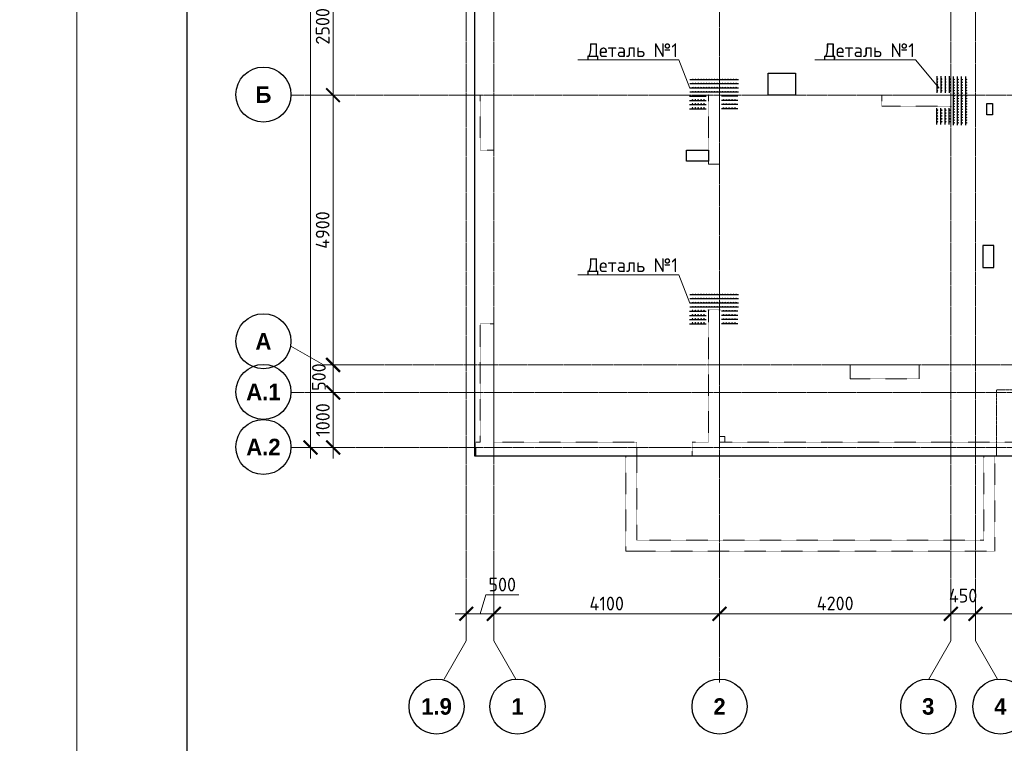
# Model space of a CAD drawing. Header units: millimetres. Extents: x 448962 to 1592680, y -326645 to -197113.
# Tile 378 of 398: x 893927 to 911811, y -277443 to -264300. Entities that reach past the tile are written whole.
import ezdxf
from ezdxf import colors
from ezdxf.entities.mleader import LeaderData, LeaderLine
from ezdxf.math import Vec2, Vec3

# ---------------------------------------------------------------- set-up
doc = ezdxf.new("R2010")
doc.units = ezdxf.units.MM
for name, pattern in [('01 Штриховая _4 мм_', [6, 3.5, -2.5]), ('______5', [1100, 800, -100, 100, -100]), ('HIDDEN2', [4.7625, 3.175, -1.5875]), ('осевая', [50.8, 31.75, -6.35, 6.35, -6.35])]:
    doc.linetypes.add(name, pattern=pattern)
for name, color, linetype, lineweight in [('ВК__отв в полу 1-2 эт', 6, 'Continuous', 25), ('Оси', 40, '______5', 18), ('осн.сетка', 4, 'Continuous', 60), ('Перекрытие ж_бетон', 1, 'Continuous', 30), ('подоснова', 151, 'Continuous', 5), ('размер', 1, 'Continuous', 25), ('РАЗМЕРЫ', 1, 'Continuous', 9), ('СТЕНЫ', 3, 'Continuous', 30), ('ТОНКИЕ', 7, 'Continuous', 9)]:
    doc.layers.add(name, color=color, linetype=linetype, lineweight=lineweight)
doc.layers.add('ТОЛСТЫЕ_ОСНОВНЫЕ', color=6, linetype='Continuous')
doc.styles.add('Century Gothic', font='GOTHIC.TTF')
doc.styles.add('GOST-2.304_Type-B', font='GOST_Common.ttf')
doc.styles.add('ГОСТ', font='GOST_Common.ttf')
doc.dimstyles.new('СПДС', dxfattribs={"dimscale": 100, "dimtxt": 2.5, "dimasz": 2.5, "dimexe": 1.25, "dimexo": 0, "dimtad": 1, "dimdec": 0, "dimtxsty": 'GOST-2.304_Type-B', "dimblk": 'ARCHTICK', "dimcen": 2.5, "dimdle": 2, "dimadec": 0, "dimazin": 2, "dimtfac": 0.75, "dimtdec": 0, "dimtmove": 1, "dimatfit": 3, "dimfxl": 1, "dimtolj": 1, "dimarcsym": 1})

# ---------------------------------------------------------------- blocks, each defined once
blk = doc.blocks.new('*U17')
at = {"layer": 'ТОЛСТЫЕ_ОСНОВНЫЕ', "color": 6}
blk.add_lwpolyline([(20, 5), (886, 5), (886, 415), (20, 415)], close=True, dxfattribs=at)
at = {"layer": 'ТОНКИЕ'}
blk.add_lwpolyline([(0, 0), (891, 0), (891, 420), (0, 420)], close=True, dxfattribs=at)
blk = doc.blocks.new('NSY101')
at = {"color": 0, "linetype": 'ByBlock', "lineweight": -2}
blk.add_circle((0, 0), 50, dxfattribs=at)
blk = doc.blocks.new('_ArchTick')
at = {"color": 0, "linetype": 'ByBlock', "const_width": 0.15}
blk.add_lwpolyline([(-0.5, -0.5), (0.5, 0.5)], dxfattribs=at)
blk = doc.blocks.new('*D254')
at = {"layer": 'DEFPOINTS', "color": 0, "transparency": 16777216}
for p in [(523242, -230037), (522742, -230289), (523242, -230369)]:
    blk.add_point(p, dxfattribs=at)
at = {"layer": 'РАЗМЕРЫ', "color": 0, "lineweight": -2, "transparency": 16777216}
for p, q in [((522992, -230037), (523095, -229694)), ((523095, -229694), (523695, -229694)), ((522742, -230289), (522742, -229912)), ((523242, -230369), (523242, -229912)), ((522542, -230037), (523442, -230037))]:
    blk.add_line(p, q, dxfattribs=at)
at = {"layer": 'РАЗМЕРЫ', "color": 0, "lineweight": -2, "transparency": 16777216, "xscale": 250, "yscale": 250, "zscale": 250, "rotation": 180}
blk.add_blockref('_ArchTick', (522742, -230037), dxfattribs=at)
at = {"layer": 'РАЗМЕРЫ', "color": 0, "lineweight": -2, "transparency": 16777216, "xscale": 250, "yscale": 250, "zscale": 250}
blk.add_blockref('_ArchTick', (523242, -230037), dxfattribs=at)
at = {"layer": 'РАЗМЕРЫ', "color": 0, "transparency": 16777216, "insert": (523395, -229506), "char_height": 250, "attachment_point": 5, "style": 'GOST-2.304_Type-B'}
blk.add_mtext('\\A1;500', dxfattribs=at)
blk = doc.blocks.new('*D255')
at = {"layer": 'DEFPOINTS', "color": 0, "transparency": 16777216}
for p in [(527342, -230038), (523242, -230369), (527342, -230380)]:
    blk.add_point(p, dxfattribs=at)
at = {"layer": 'РАЗМЕРЫ', "color": 0, "lineweight": -2, "transparency": 16777216}
for p, q in [((523242, -230369), (523242, -229913)), ((527342, -230380), (527342, -229913)), ((523042, -230038), (527542, -230038))]:
    blk.add_line(p, q, dxfattribs=at)
at = {"layer": 'РАЗМЕРЫ', "color": 0, "lineweight": -2, "transparency": 16777216, "xscale": 250, "yscale": 250, "zscale": 250, "rotation": 180}
blk.add_blockref('_ArchTick', (523242, -230038), dxfattribs=at)
at = {"layer": 'РАЗМЕРЫ', "color": 0, "lineweight": -2, "transparency": 16777216, "xscale": 250, "yscale": 250, "zscale": 250}
blk.add_blockref('_ArchTick', (527342, -230038), dxfattribs=at)
at = {"layer": 'РАЗМЕРЫ', "color": 0, "transparency": 16777216, "insert": (525292, -229851), "char_height": 250, "attachment_point": 5, "style": 'GOST-2.304_Type-B'}
blk.add_mtext('\\A1;4100', dxfattribs=at)
blk = doc.blocks.new('*D256')
at = {"layer": 'DEFPOINTS', "color": 0, "transparency": 16777216}
for p in [(531542, -230036), (531542, -230130), (527342, -230380)]:
    blk.add_point(p, dxfattribs=at)
at = {"layer": 'РАЗМЕРЫ', "color": 0, "lineweight": -2, "transparency": 16777216}
for p, q in [((527342, -230380), (527342, -229911)), ((531542, -230130), (531542, -229911)), ((527142, -230036), (531742, -230036))]:
    blk.add_line(p, q, dxfattribs=at)
at = {"layer": 'РАЗМЕРЫ', "color": 0, "lineweight": -2, "transparency": 16777216, "xscale": 250, "yscale": 250, "zscale": 250, "rotation": 180}
blk.add_blockref('_ArchTick', (527342, -230036), dxfattribs=at)
at = {"layer": 'РАЗМЕРЫ', "color": 0, "lineweight": -2, "transparency": 16777216, "xscale": 250, "yscale": 250, "zscale": 250}
blk.add_blockref('_ArchTick', (531542, -230036), dxfattribs=at)
at = {"layer": 'РАЗМЕРЫ', "color": 0, "transparency": 16777216, "insert": (529442, -229848), "char_height": 250, "attachment_point": 5, "style": 'GOST-2.304_Type-B'}
blk.add_mtext('\\A1;4200', dxfattribs=at)
blk = doc.blocks.new('*D1007')
at = {"layer": 'DEFPOINTS', "color": 0, "transparency": 16777216}
for p in [(531542, -230134), (531992, -230040), (531992, -230040)]:
    blk.add_point(p, dxfattribs=at)
at = {"layer": 'РАЗМЕРЫ', "color": 0, "lineweight": -2, "transparency": 16777216}
for p, q in [((531542, -230134), (531542, -229915)), ((531342, -230040), (532192, -230040)), ((531992, -230040), (531992, -230165))]:
    blk.add_line(p, q, dxfattribs=at)
at = {"layer": 'РАЗМЕРЫ', "color": 0, "lineweight": -2, "transparency": 16777216, "xscale": 250, "yscale": 250, "zscale": 250, "rotation": 180}
blk.add_blockref('_ArchTick', (531542, -230040), dxfattribs=at)
at = {"layer": 'РАЗМЕРЫ', "color": 0, "lineweight": -2, "transparency": 16777216, "xscale": 250, "yscale": 250, "zscale": 250}
blk.add_blockref('_ArchTick', (531992, -230040), dxfattribs=at)
at = {"layer": 'РАЗМЕРЫ', "color": 0, "transparency": 16777216, "insert": (531765, -229707), "char_height": 250, "attachment_point": 5, "style": 'GOST-2.304_Type-B'}
blk.add_mtext('\\A1;450', dxfattribs=at)
blk = doc.blocks.new('*D257')
at = {"layer": 'DEFPOINTS', "color": 0, "transparency": 16777216}
for p in [(531992, -230035), (536592, -230035), (536592, -230159)]:
    blk.add_point(p, dxfattribs=at)
at = {"layer": 'РАЗМЕРЫ', "color": 0, "lineweight": -2, "transparency": 16777216}
for p, q in [((536592, -230159), (536592, -229910)), ((531792, -230035), (536792, -230035)), ((531992, -230035), (531992, -230160))]:
    blk.add_line(p, q, dxfattribs=at)
at = {"layer": 'РАЗМЕРЫ', "color": 0, "lineweight": -2, "transparency": 16777216, "xscale": 250, "yscale": 250, "zscale": 250, "rotation": 180}
blk.add_blockref('_ArchTick', (531992, -230035), dxfattribs=at)
at = {"layer": 'РАЗМЕРЫ', "color": 0, "lineweight": -2, "transparency": 16777216, "xscale": 250, "yscale": 250, "zscale": 250}
blk.add_blockref('_ArchTick', (536592, -230035), dxfattribs=at)
at = {"layer": 'РАЗМЕРЫ', "color": 0, "transparency": 16777216, "insert": (534292, -229848), "char_height": 250, "attachment_point": 5, "style": 'GOST-2.304_Type-B'}
blk.add_mtext('\\A1;4600', dxfattribs=at)
blk = doc.blocks.new('*D1014')
at = {"layer": 'DEFPOINTS', "color": 0, "transparency": 16777216}
for p in [(519913, -205117), (520362, -205117), (520124, -227017)]:
    blk.add_point(p, dxfattribs=at)
at = {"layer": 'РАЗМЕРЫ', "color": 0, "lineweight": -2, "transparency": 16777216}
for p, q in [((519913, -227217), (519913, -204917)), ((520362, -205117), (519788, -205117)), ((520124, -227017), (519788, -227017))]:
    blk.add_line(p, q, dxfattribs=at)
at = {"layer": 'РАЗМЕРЫ', "color": 0, "lineweight": -2, "transparency": 16777216, "xscale": 250, "yscale": 250, "zscale": 250}
for p, rotation in [((519913, -205117), 90), ((519913, -227017), 270)]:
    blk.add_blockref('_ArchTick', p, dxfattribs=dict(at, rotation=rotation))
at = {"layer": 'РАЗМЕРЫ', "color": 0, "transparency": 16777216, "insert": (519726, -216067), "char_height": 250, "attachment_point": 5, "rotation": 90, "style": 'GOST-2.304_Type-B'}
blk.add_mtext('\\A1;21900', dxfattribs=at)
blk = doc.blocks.new('*D1013')
at = {"layer": 'DEFPOINTS', "color": 0, "transparency": 16777216}
for p in [(520289, -226017), (520323, -226017), (520345, -227017)]:
    blk.add_point(p, dxfattribs=at)
at = {"layer": 'РАЗМЕРЫ', "color": 0, "lineweight": -2, "transparency": 16777216}
for p, q in [((520323, -227217), (520323, -225817)), ((520289, -226017), (520448, -226017)), ((520345, -227017), (520198, -227017))]:
    blk.add_line(p, q, dxfattribs=at)
at = {"layer": 'РАЗМЕРЫ', "color": 0, "lineweight": -2, "transparency": 16777216, "xscale": 250, "yscale": 250, "zscale": 250}
for p, rotation in [((520323, -226017), 90), ((520323, -227017), 270)]:
    blk.add_blockref('_ArchTick', p, dxfattribs=dict(at, rotation=rotation))
at = {"layer": 'РАЗМЕРЫ', "color": 0, "transparency": 16777216, "insert": (520136, -226517), "char_height": 250, "attachment_point": 5, "rotation": 90, "style": 'GOST-2.304_Type-B'}
blk.add_mtext('\\A1;1000', dxfattribs=at)
blk = doc.blocks.new('*D1024')
at = {"layer": 'DEFPOINTS', "color": 0, "transparency": 16777216}
for p in [(520326, -225517), (520666, -225517), (520289, -226017)]:
    blk.add_point(p, dxfattribs=at)
at = {"layer": 'РАЗМЕРЫ', "color": 0, "lineweight": -2, "transparency": 16777216}
for p, q in [((520326, -226217), (520326, -225317)), ((520666, -225517), (520201, -225517)), ((520289, -226017), (520451, -226017))]:
    blk.add_line(p, q, dxfattribs=at)
at = {"layer": 'РАЗМЕРЫ', "color": 0, "lineweight": -2, "transparency": 16777216, "xscale": 250, "yscale": 250, "zscale": 250}
for p, rotation in [((520326, -225517), 90), ((520326, -226017), 270)]:
    blk.add_blockref('_ArchTick', p, dxfattribs=dict(at, rotation=rotation))
at = {"layer": 'РАЗМЕРЫ', "color": 0, "transparency": 16777216, "insert": (520065, -225738), "char_height": 250, "attachment_point": 5, "rotation": 90, "style": 'GOST-2.304_Type-B'}
blk.add_mtext('\\A1;500', dxfattribs=at)
blk = doc.blocks.new('*D258')
at = {"layer": 'DEFPOINTS', "color": 0, "transparency": 16777216}
for p in [(520321, -220617), (520387, -220617), (520666, -225517)]:
    blk.add_point(p, dxfattribs=at)
at = {"layer": 'РАЗМЕРЫ', "color": 0, "lineweight": -2, "transparency": 16777216}
for p, q in [((520321, -225717), (520321, -220417)), ((520387, -220617), (520196, -220617)), ((520666, -225517), (520196, -225517))]:
    blk.add_line(p, q, dxfattribs=at)
at = {"layer": 'РАЗМЕРЫ', "color": 0, "lineweight": -2, "transparency": 16777216, "xscale": 250, "yscale": 250, "zscale": 250}
for p, rotation in [((520321, -220617), 90), ((520321, -225517), 270)]:
    blk.add_blockref('_ArchTick', p, dxfattribs=dict(at, rotation=rotation))
at = {"layer": 'РАЗМЕРЫ', "color": 0, "transparency": 16777216, "insert": (520133, -223067), "char_height": 250, "attachment_point": 5, "rotation": 90, "style": 'GOST-2.304_Type-B'}
blk.add_mtext('\\A1;4900', dxfattribs=at)
blk = doc.blocks.new('*D1009')
at = {"layer": 'DEFPOINTS', "color": 0, "transparency": 16777216}
for p in [(520321, -218117), (520387, -218117), (520387, -220617)]:
    blk.add_point(p, dxfattribs=at)
at = {"layer": 'РАЗМЕРЫ', "color": 0, "lineweight": -2, "transparency": 16777216}
for p, q in [((520321, -220817), (520321, -217917)), ((520387, -218117), (520196, -218117)), ((520387, -220617), (520196, -220617))]:
    blk.add_line(p, q, dxfattribs=at)
at = {"layer": 'РАЗМЕРЫ', "color": 0, "lineweight": -2, "transparency": 16777216, "xscale": 250, "yscale": 250, "zscale": 250}
for p, rotation in [((520321, -218117), 90), ((520321, -220617), 270)]:
    blk.add_blockref('_ArchTick', p, dxfattribs=dict(at, rotation=rotation))
at = {"layer": 'РАЗМЕРЫ', "color": 0, "transparency": 16777216, "insert": (520133, -219367), "char_height": 250, "attachment_point": 5, "rotation": 90, "style": 'GOST-2.304_Type-B'}
blk.add_mtext('\\A1;2500', dxfattribs=at)
blk = doc.blocks.new('стены  тп')
at = {"layer": 'СТЕНЫ', "color": 251, "linetype": '01 Штриховая _4 мм_', "lineweight": 0, "true_color": 0x636466}
for p, q in [((542712, -332126, 3100), (542462, -332126, 3100)), ((542462, -332126, 3100), (542462, -333126, 3100)), ((542712, -333126, 3100), (542712, -332126, 3100)), ((546692, -332126, 3100), (546612, -332126, 3100)), ((546612, -332126, 3100), (546612, -333376, 3100)), ((546812, -332126, 3100), (546692, -332126, 3100)), ((546812, -333376, 3100), (546812, -332126, 3100)), ((551012, -332126, 3100), (549762, -332126, 3100)), ((549762, -332126, 3100), (549762, -332326, 3100)), ((551012, -332326, 3100), (551012, -332126, 3100)), ((549762, -332326, 3100), (551012, -332326, 3100)), ((542462, -333126, 3100), (542712, -333126, 3100)), ((546612, -333376, 3100), (546692, -333376, 3100)), ((546692, -333376, 3100), (546812, -333376, 3100)), ((546692, -336026, 3100), (546612, -336026, 3100)), ((546612, -336026, 3100), (546612, -338426, 3100)), ((546812, -336026, 3100), (546692, -336026, 3100)), ((546812, -338426, 3100), (546812, -336026, 3100)), ((542592, -336276, 3100), (542462, -336276, 3100)), ((542462, -336276, 3100), (542462, -338426, 3100)), ((542712, -336276, 3100), (542592, -336276, 3100)), ((542712, -338426, 3100), (542712, -336276, 3100)), ((550437, -337026, 3100), (549187, -337026, 3100)), ((549187, -337026, 3100), (549187, -337276, 3100)), ((550437, -337276, 3100), (550437, -337026, 3100)), ((549187, -337276, 3100), (550437, -337276, 3100)), ((542462, -338426, 3100), (542387, -338426, 3100)), ((542387, -338426, 3100), (542387, -338676, 3100)), ((545312, -338426, 3100), (542712, -338426, 3100)), ((545312, -338426, 3100), (545312, -338676, 3100)), ((546312, -338676, 3100), (546312, -338426, 3100)), ((546612, -338426, 3100), (546312, -338426, 3100)), ((554712, -338426, 3100), (546812, -338426, 3100)), ((542387, -338676, 3100), (545112, -338676, 3100)), ((545112, -338676, 3100), (545112, -340406, 3100)), ((545312, -338676, 3100), (545112, -338676, 3100)), ((545112, -338676, 3100), (545312, -338676, 3100)), ((545312, -340206, 3100), (545312, -338676, 3100)), ((546312, -338676, 3100), (552112, -338676, 3100)), ((551612, -338676, 3100), (551612, -340206, 3100)), ((551812, -340406, 3100), (551812, -338676, 3100)), ((551612, -340206, 3100), (545312, -340206, 3100)), ((545112, -340406, 3100), (545312, -340406, 3100)), ((545312, -340406, 3100), (551812, -340406, 3100))]:
    blk.add_line(p, q, dxfattribs=at)
blk = doc.blocks.new('кр1')
at = {"layer": 'осн.сетка', "color": 3, "lineweight": 25, "ltscale": 100}
blk.add_lwpolyline([(706362, 64836), (707628, 64836)], dxfattribs=at)
at = {"layer": 'размер', "lineweight": 25, "ltscale": 2}
for centre in [(706424, 64825), (706494, 64825), (706564, 64825), (706634, 64825), (706704, 64825), (706774, 64825), (706844, 64825), (706914, 64825), (706984, 64825), (707054, 64825), (707124, 64825), (707194, 64825), (707264, 64825), (707334, 64825), (707404, 64825), (707474, 64825), (707544, 64825)]:
    blk.add_circle(centre, 9, dxfattribs=at)
blk = doc.blocks.new('КР3')
at = {"layer": 'осн.сетка', "color": 3, "lineweight": 25, "ltscale": 100}
blk.add_lwpolyline([(201777, 10163), (202177, 10163)], dxfattribs=at)
at = {"layer": 'размер', "lineweight": 25, "ltscale": 2}
for centre in [(201847, 10152), (201917, 10152), (201987, 10152), (202057, 10152), (202127, 10152)]:
    blk.add_circle(centre, 9, dxfattribs=at)
blk = doc.blocks.new('деталь1')
at = {"layer": 'РАЗМЕРЫ', "color": 0, "xscale": 2.8, "yscale": 2.8, "zscale": 2.8, "rotation": 270}
for p in [(87255, 2000604), (87555, 2000604), (87855, 2000604), (88155, 2000604)]:
    blk.add_blockref('кр1', p, dxfattribs=at)
at = {"layer": 'РАЗМЕРЫ', "color": 1, "yscale": 3, "zscale": 3, "rotation": 270}
for p, xscale in [((239506, 628081), 3), ((239806, 628081), 3), ((240106, 628081), 3), ((240406, 628081), 3), ((239506, -586096), -3), ((239806, -586096), -3), ((240106, -586096), -3), ((240406, -586096), -3)]:
    blk.add_blockref('КР3', p, dxfattribs=dict(at, xscale=xscale))
blk = doc.blocks.new('деталь 1')
at = {"layer": 'DEFPOINTS', "color": 1}
for centre, radius in [((264219, 22163), 17.2), ((264219, 21363), 15.3)]:
    blk.add_circle(centre, radius, dxfattribs=at)
at = {"layer": 'РАЗМЕРЫ', "color": 1}
blk.add_blockref('деталь1', (-5676, 745), dxfattribs=at)
blk = doc.blocks.new('_None')
blk = doc.blocks.new('отверстия новые')
at = {"layer": 'ВК__отв в полу 1-2 эт', "color": 5, "lineweight": 30}
for points in [[(680374, -406640), (680873, -406640), (680873, -407040), (680374, -407040)], [(680374, -406640), (680873, -406640), (680873, -407040), (680374, -407040)], [(678894, -408240), (678894, -408040), (679294, -408040), (679294, -408240)], [(678894, -408240), (678894, -408040), (679294, -408040), (679294, -408240)], [(684274, -410171), (684474, -410171), (684474, -409771), (684274, -409771)], [(684274, -410171), (684474, -410171), (684474, -409771), (684274, -409771)]]:
    blk.add_lwpolyline(points, close=True, dxfattribs=at)
blk = doc.blocks.new('отвестия ов')
at = {"color": 3, "lineweight": 30}
blk.add_lwpolyline([(4360490, -1457308), (4360390, -1457308), (4360390, -1457108), (4360490, -1457108)], close=True, dxfattribs=at)
blk = doc.blocks.new('отвертия фон')
at = {"color": 2, "lineweight": 0}
blk.add_lwpolyline([(7312, 50647), (7410, 50647), (7410, 50545), (7312, 50545)], close=True, dxfattribs=at)
at = {"layer": 'РАЗМЕРЫ', "lineweight": 0}
blk.add_blockref('отверстия новые', (-672182, 463885), dxfattribs=at)
at = {"layer": 'РАЗМЕРЫ', "color": 7, "lineweight": 0}
blk.add_blockref('отвестия ов', (-4348223, 1513799), dxfattribs=at)
blk = doc.blocks.new('оси плит')
at = {"layer": 'Оси', "color": 16, "linetype": 'осевая', "lineweight": 0, "transparency": 33554687}
for p, q in [((527342.3, -202894.1), (527342.3, -231285.8)), ((522742.3, -203649.6), (522742.3, -230530.3)), ((523242.3, -203649.6), (523242.3, -230530.3)), ((531542.3, -203649.6), (531542.3, -230530.3)), ((531992.3, -203649.6), (531992.3, -230530.3)), ((519570.9, -220617.4), (573160.2, -220617.4)), ((520148.3, -225517.4), (572494.8, -225517.4)), ((519570.9, -226017.4), (573160.2, -226017.4)), ((519570.9, -227017.4), (573160.2, -227017.4))]:
    blk.add_line(p, q, dxfattribs=at)
at = {"layer": 'Оси', "color": 16, "linetype": '______5', "lineweight": 0, "transparency": 33554687}
for p, q in [((520148.3, -225517.4), (519552.1, -225173.1)), ((522742.3, -230530.3), (522306.1, -231285.8)), ((523242.3, -230530.3), (523678.4, -231285.8)), ((531542.3, -230530.3), (531106.1, -231285.8)), ((531992.3, -230530.3), (532428.4, -231285.8))]:
    blk.add_line(p, q, dxfattribs=at)
at = {"layer": 'Оси', "color": 16, "linetype": 'Continuous', "lineweight": 25, "transparency": 33554687, "xscale": 9.999999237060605, "yscale": 9.999999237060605, "zscale": 9.999999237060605}
for p in [(519057.3, -220607.3), (519057.3, -225087.3), (519057.3, -226007.3), (519057.3, -227007.3), (522201.7, -231721.6), (523671.7, -231721.6), (527341.7, -231721.6), (531131.7, -231721.6), (532441.7, -231721.6)]:
    blk.add_blockref('NSY101', p, dxfattribs=at)
at = {"layer": 'Оси', "color": 16, "linetype": 'Continuous', "lineweight": 25, "transparency": 33554687, "char_height": 300, "attachment_point": 5, "style": 'Century Gothic'}
for s, insert, width in [('\\A1;{\\fCentury Gothic|i0|b1;\\H300.000000;\\W1.000000;\\C16;Б}\\P', (519057.3, -220607.3), 390), ('\\A1;{\\fCentury Gothic|i0|b1;\\H300.000000;\\W1.000000;\\C16;А}\\P', (519057.3, -225087.3), 460), ('\\A1;{\\fCentury Gothic|i0|b1;\\H300.000000;\\W1.000000;\\C16;А.1}\\P', (519057.3, -226007.3), 810), ('\\A1;{\\fCentury Gothic|i0|b1;\\H300.000000;\\W1.000000;\\C16;А.2}\\P', (519057.3, -227007.3), 810), ('\\A1;{\\fCentury Gothic|i0|b1;\\H300.000000;\\W1.000000;\\C16;1.9}\\P', (522201.7, -231721.6), 735), ('\\A1;{\\fCentury Gothic|i0|b1;\\H300.000000;\\W1.000000;\\C16;1}\\P', (523671.7, -231721.6), 385), ('\\A1;{\\fCentury Gothic|i0|b1;\\H300.000000;\\W1.000000;\\C16;2}\\P', (527341.7, -231721.6), 385), ('\\A1;{\\fCentury Gothic|i0|b1;\\H300.000000;\\W1.000000;\\C16;3}\\P', (531131.7, -231721.6), 385), ('\\A1;{\\fCentury Gothic|i0|b1;\\H300.000000;\\W1.000000;\\C16;4}\\P', (532441.7, -231721.6), 385)]:
    blk.add_mtext(s, dxfattribs=dict(at, insert=insert, width=width))
at = {"layer": 'РАЗМЕРЫ', "color": 1}
for base, p1, p2, picture, middle in [((519913.3, -205117.4), (520124.5, -227017.4), (520361.6, -205117.4), '*D1014', (519725.8, -216067.4)), ((520321, -218117.4), (520387.4, -220617.4), (520387.4, -218117.4), '*D1009', (520133.5, -219367.4)), ((520321, -220617.4), (520666.1, -225517.4), (520387.4, -220617.4), '*D258', (520133.5, -223067.4)), ((520323.1, -226017.4), (520345.1, -227017.4), (520288.6, -226017.4), '*D1013', (520135.6, -226517.4))]:
    dim = blk.add_linear_dim(base=base, p1=p1, p2=p2, angle=90, dimstyle='СПДС', dxfattribs=at)
    dim.commit()
    dim.dimension.update_dxf_attribs({"geometry": picture, "text_midpoint": middle})
dim = blk.add_linear_dim(base=(520326, -225517.4), p1=(520288.6, -226017.4), p2=(520666.1, -225517.4), angle=90, dimstyle='СПДС', dxfattribs=at)
dim.commit()
dim.dimension.update_dxf_attribs({"geometry": '*D1024', "text_midpoint": (520252.3, -225738.4), "dimtype": 160})
for base, p1, p2, picture, middle in [((523242.3, -230037.4), (522742.3, -230289.2), (523242.3, -230368.6), '*D254', (523157.9, -229506.1)), ((527342.3, -230038.1), (523242.3, -230368.6), (527342.3, -230379.8), '*D255', (525292.3, -229850.6)), ((531542.3, -230036), (527342.3, -230379.8), (531542.3, -230130.3), '*D256', (529442.3, -229848.5)), ((536592.3, -230035.1), (531992.3, -230035.1), (536592.3, -230159.1), '*D257', (534292.3, -229847.6))]:
    dim = blk.add_linear_dim(base=base, p1=p1, p2=p2, dimstyle='СПДС', dxfattribs=at)
    dim.commit()
    dim.dimension.update_dxf_attribs({"geometry": picture, "text_midpoint": middle})
dim = blk.add_linear_dim(base=(531992.3, -230039.6), p1=(531542.3, -230133.9), p2=(531992.3, -230039.6), dimstyle='СПДС', dxfattribs=at)
dim.commit()
dim.dimension.update_dxf_attribs({"geometry": '*D1007', "text_midpoint": (531764.6, -229894.3), "dimtype": 160})

msp = doc.modelspace()

# ---------------------------------------------------------------- linework, layer by layer
at = {"layer": 'Перекрытие ж_бетон'}
msp.add_lwpolyline([(902189.1, -272221.3), (902189.1, -272221.3), (949589.1, -272221.3), (949589.1, -249921.3), (902189.1, -249921.3), (902189.1, -272221.3)], dxfattribs=at)
at = {"layer": 'Перекрытие ж_бетон', "color": 252, "linetype": 'HIDDEN2', "lineweight": 0, "true_color": 0x939598}
msp.add_lwpolyline([(914739.1, -272221.3), (914739.1, -271021.3), (911669.3, -271021.3), (911669.3, -272221.3)], dxfattribs=at)

# ---------------------------------------------------------------- block references
at = {"xscale": 100, "yscale": 100, "zscale": 100}
msp.add_blockref('*U17', (894963.6, -286610.9), dxfattribs=at)
msp.add_blockref('отвертия фон', (899327.5, -322516.4))
at = {"layer": 'РАЗМЕРЫ'}
for name, p in [('оси плит', (379297, -45053.9)), ('стены  тп', (359826.9, 66454.4, -3100))]:
    msp.add_blockref(name, p, dxfattribs=at)
at = {"layer": 'РАЗМЕРЫ', "color": 1, "xscale": 0.25, "yscale": 0.25, "zscale": 0.25}
for p, rotation in [((901098.8, -199612.4), 270), ((976890.6, -260332.3), 180), ((901098.5, -203516.7), 270)]:
    msp.add_blockref('деталь 1', p, dxfattribs=dict(at, rotation=rotation))

# ---------------------------------------------------------------- texts
at = {"char_height": 300, "width": 18500, "attachment_point": 1, "style": 'ГОСТ'}
for s, insert in [('\\pi-900,l900,t900;{\\C7;1.^IАрмирование монолитной плиты  состоит из основного армирования ∅10 А500С с шагом  200х200мм  в нижней зоне, основного армирования ∅10 А500С с шагом  200х200мм  в  верхней зоне и дополнительного армирования, указанного на схемах армирования.\\P2.^IАрмирование плиты предусмотрено отдельными  стержнями заводской длины по осям Х и Y. При недостатке заводской длины стержней для армирования плиты, стыки стержней осуществлять внахлестку без  сварки. Стыки арматуры внахлестку должны располагаться вразбежку (через шаг). См. деталь стыковки арматуры.\\P3.^IВерхнюю и нижнюю арматуру вязать вязальной проволокой через пересечение.  Стержни основной и дополнительной арматуры укладывать в соответствии с сечениями .\\P4.^IПо периметру плиты и у отверстий  у концов основной арматуры устанавливать П-образные элементы Ск1.\\P5.^IПозиции со знаком "*" укладываются с шагом 100 мм\\P6.^I Для фиксации в проектном положении стержней верхней сетки устанавливать фиксаторы Ф1 с шагом 600х600мм.\\P7.^IДиаметр оправки стержня при d<20мм - 5d, при d≥20мм - 8d\\P8.^IКаркасы поперечного армирования устанавливаются до начала устройство верхней сетки армирования.\\P9.^IВ местах расположения отверстий осуществить прерывания основной и дополнительной сеток арматуры. Отверстия обрамляются двумя стержнями арматуры d 12. см. узел обрамления отверстий.\\P10.^IОбрамление отверстий выполнить в соотвии с узлом, расход стали на обрамление учтен на листе 3.\\P11.^IПроемы размерами до 300х300 допускается выполнять по месту методом алмазного бурения.\\P12.^IДополнительная арматура, попавшая в зону понижения плиты перекрытия должна быть  выполнена в соотвествии с узлом, стержни  допнительной арматуры загнуть по месту под углом 30 градусов.}', (771704.5, -266206.3)), ('\\pi-900,l900,t900;{\\C7;1.^IАрмирование монолитной плиты  состоит из основного армирования ∅10 А500С с шагом  200х200мм  в нижней зоне, основного армирования ∅10 А500С с шагом  200х200мм  в  верхней зоне и дополнительного армирования, указанного на схемах армирования.\\P2.^IАрмирование плиты предусмотрено отдельными  стержнями заводской длины по осям Х и Y. При недостатке заводской длины стержней для армирования плиты, стыки стержней осуществлять внахлестку без  сварки. Стыки арматуры внахлестку должны располагаться вразбежку (через шаг). См. деталь стыковки арматуры.\\P3.^IВерхнюю и нижнюю арматуру вязать вязальной проволокой через пересечение.  Стержни основной и дополнительной арматуры укладывать в соответствии с сечениями .\\P4.^IПо периметру плиты и у отверстий  у концов основной арматуры устанавливать П-образные элементы Ск1.\\P5.^IПозиции со знаком "*" укладываются с шагом 100 мм\\P6.^I Для фиксации в проектном положении стержней верхней сетки устанавливать фиксаторы Ф1 с шагом 600х600мм.\\P7.^IДиаметр оправки стержня при d<20мм - 5d, при d≥20мм - 8d\\P8.^IКаркасы поперечного армирования устанавливаются до начала устройство верхней сетки армирования.\\P9.^IВ местах расположения отверстий осуществить прерывания основной и дополнительной сеток арматуры. Отверстия обрамляются двумя стержнями арматуры d 12. см. узел обрамления отверстий.\\P10.^IОбрамление отверстий выполнить в соотвии с узлом, расход стали на обрамление учтен на листе 3.\\P11.^IПроемы размерами до 300х300 допускается выполнять по месту методом алмазного бурения.\\P12.^IДополнительная арматура, попавшая в зону понижения плиты перекрытия должна быть  выполнена в соотвествии с узлом, стержни  допнительной арматуры загнуть по месту под углом 30 градусов.}', (867423.7, -266737.8)), ('\\pi-900,l900,t900;{\\C7;1.^IАрмирование монолитной плиты  состоит из основного армирования ∅10 А500С с шагом  200х200мм  в нижней зоне, основного армирования ∅10 А500С с шагом  200х200мм  в  верхней зоне и дополнительного армирования, указанного на схемах армирования.\\P2.^IАрмирование плиты предусмотрено отдельными  стержнями заводской длины по осям Х и Y. При недостатке заводской длины стержней для армирования плиты, стыки стержней осуществлять внахлестку без  сварки. Стыки арматуры внахлестку должны располагаться вразбежку (через шаг). См. деталь стыковки арматуры.\\P3.^IВерхнюю и нижнюю арматуру вязать вязальной проволокой через пересечение.  Стержни основной и дополнительной арматуры укладывать в соответствии с сечениями .\\P4.^IПо периметру плиты и у отверстий  у концов основной арматуры устанавливать П-образные элементы Ск1.\\P5.^I Для фиксации в проектном положении стержней верхней сетки устанавливать фиксаторы Ф1 с шагом 600х600мм.\\P6.^IДиаметр оправки стержня при d<20мм - 5d, при d≥20мм - 8d\\P7.^IКаркасы поперечного армирования устанавливаются до начала устройство верхней сетки армирования.}', (676311.7, -270795.5))]:
    msp.add_mtext(s, dxfattribs=dict(at, insert=insert))

# ---------------------------------------------------------------- leaders
at = {"layer": 'подоснова', "color": 2, "ltscale": 0.3}
ml = msp.add_multileader_mtext('Standard', dxfattribs=at)
ml.set_content('Деталь №1', color=2, style='GOST-2.304_Type-B')
ml.set_leader_properties(color=256, linetype='ByLayer', lineweight=15)
ml.set_arrow_properties(name='NONE')
ml.build(insert=Vec2(0, 0))
ml.multileader.update_dxf_attribs({"text_left_attachment_type": 6, "text_right_attachment_type": 6, "dogleg_length": 0.1, "arrow_head_size": 18})
ctx = ml.context
ctx.base_point, ctx.char_height, ctx.arrow_head_size, ctx.landing_gap_size, ctx.plane_origin = Vec3(904221.6, -265029.4), 250, 18, 20, Vec3(901213.1, -254488.8)
ctx.left_attachment, ctx.right_attachment, ctx.text_align_type = 6, 6, 1
notes = []
notes.append((ctx, [(1, (1, 1, 0), (905897.3, -265029.4), (-1, 0), 0.1, [(0, [(906096.4, -265542)], 0, [])])]))
ctx.mtext.insert, ctx.mtext.alignment, ctx.mtext.flow_direction = Vec3(905059.4, -264729.4), 2, 5
ml = msp.add_multileader_mtext('Standard', dxfattribs=at)
ml.set_content('Деталь №1', color=2, style='GOST-2.304_Type-B')
ml.set_leader_properties(color=256, linetype='ByLayer', lineweight=15)
ml.set_arrow_properties(name='NONE')
ml.build(insert=Vec2(0, 0))
ml.multileader.update_dxf_attribs({"text_left_attachment_type": 6, "text_right_attachment_type": 6, "dogleg_length": 0.1, "arrow_head_size": 18})
ctx = ml.context
ctx.base_point, ctx.char_height, ctx.arrow_head_size, ctx.landing_gap_size, ctx.plane_origin = Vec3(908522.9, -265029.4), 250, 18, 20, Vec3(905514.4, -254488.8)
ctx.left_attachment, ctx.right_attachment, ctx.text_align_type = 6, 6, 1
notes.append((ctx, [(1, (1, 1, 0), (910198.6, -265029.4), (-1, 0), 0.1, [(0, [(910627.3, -265542)], 0, [])])]))
ctx.mtext.insert, ctx.mtext.alignment, ctx.mtext.flow_direction = Vec3(909360.7, -264729.4), 2, 5
ml = msp.add_multileader_mtext('Standard', dxfattribs=at)
ml.set_content('Деталь №1', color=2, style='GOST-2.304_Type-B')
ml.set_leader_properties(color=256, linetype='ByLayer', lineweight=15)
ml.set_arrow_properties(name='NONE')
ml.build(insert=Vec2(0, 0))
ml.multileader.update_dxf_attribs({"text_left_attachment_type": 6, "text_right_attachment_type": 6, "dogleg_length": 0.1, "arrow_head_size": 18})
ctx = ml.context
ctx.base_point, ctx.char_height, ctx.arrow_head_size, ctx.landing_gap_size, ctx.plane_origin = Vec3(904221.3, -268933.7), 250, 18, 20, Vec3(901212.8, -258393.1)
ctx.left_attachment, ctx.right_attachment, ctx.text_align_type = 6, 6, 1
notes.append((ctx, [(1, (1, 1, 0), (905897, -268933.7), (-1, 0), 0.1, [(0, [(906096.1, -269446.3)], 0, [])])]))
ctx.mtext.insert, ctx.mtext.alignment, ctx.mtext.flow_direction = Vec3(905059.1, -268633.7), 2, 5
for ctx, leaders in notes:
    for number, flags, end, landing, length, lines in leaders:
        leader = LeaderData()
        leader.index, (leader.has_last_leader_line, leader.has_dogleg_vector, leader.attachment_direction) = number, flags
        leader.last_leader_point, leader.dogleg_vector, leader.dogleg_length = Vec3(end), Vec3(landing), length
        for number, points, colour, breaks in lines:
            line = LeaderLine()
            line.index, line.vertices, line.color, line.breaks = number, Vec3.list(points), colors.encode_raw_color(colour), breaks
            leader.lines.append(line)
        ctx.leaders.append(leader)

doc.saveas('drawing.dxf')
